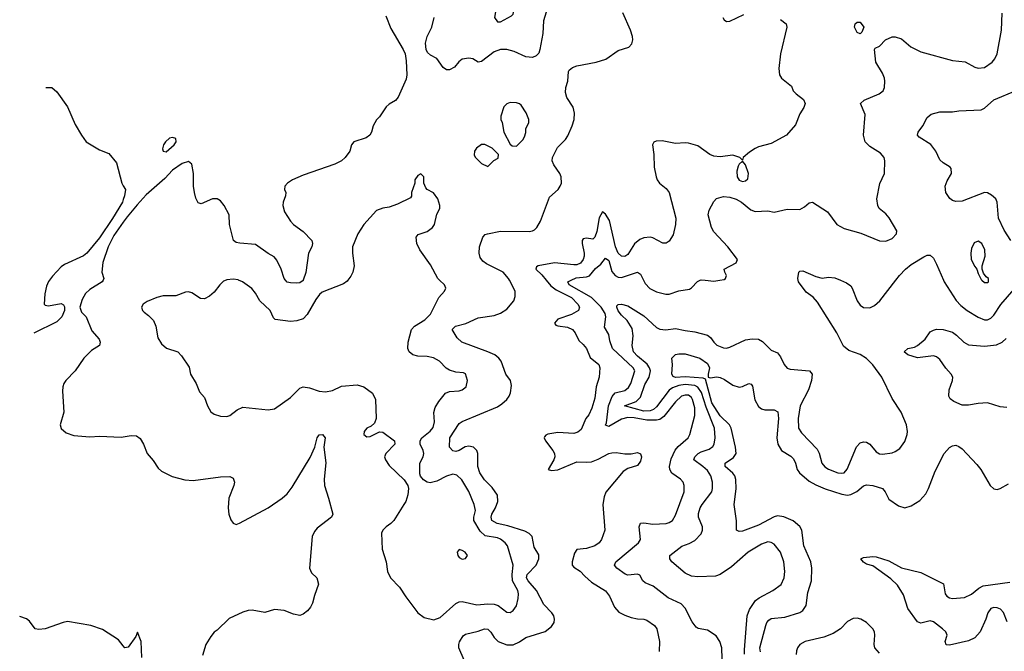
# Model space of a CAD drawing. Header units: inches. Extents: x 1682530 to 1839546, y 640742 to 791647.
# Tile 440 of 656: x 1689349 to 1695535, y 777668 to 781636. Entities that reach past the tile are written whole.
import ezdxf

# ---------------------------------------------------------------- set-up
doc = ezdxf.new("R2010")
doc.units = ezdxf.units.IN
doc.header["$MEASUREMENT"] = 0
for name, color, linetype in [('B6787', 7, 'Continuous'), ('B6788', 7, 'Continuous'), ('B6797', 7, 'Continuous'), ('B6798', 7, 'Continuous')]:
    doc.layers.add(name, color=color, linetype=linetype)

msp = doc.modelspace()

# ---------------------------------------------------------------- linework, layer by layer
at = {"layer": 'B6787', "color": 5, "elevation": 920}
for points in [[(1689536.8, 780000), (1689530, 779990.7), (1689518.2, 779961.8), (1689507, 779913), (1689502, 779850), (1689510, 779843.5), (1689530, 779839.5), (1689610, 779853.4), (1689624.5, 779844.5), (1689631.5, 779831.5), (1689630.3, 779810), (1689614.1, 779770), (1689581.5, 779738.5), (1689437.1, 779666.2)], [(1689872.7, 780000), (1689868, 779990), (1689790, 779941), (1689763.2, 779916.8), (1689740.6, 779879.4), (1689726.4, 779830), (1689738.1, 779798.1), (1689766.7, 779770), (1689802.5, 779682.5), (1689848.5, 779630), (1689854.9, 779610), (1689850.3, 779590), (1689801, 779559), (1689752.4, 779510), (1689698.4, 779430), (1689639.5, 779370), (1689626.5, 779350), (1689620.3, 779330), (1689618, 779302), (1689625.8, 779170), (1689603.1, 779090), (1689610, 779067.3), (1689641.6, 779041.6), (1689690, 779024.4), (1689790, 779015.6), (1689850, 779019.3), (1689986.7, 779013.3), (1690000, 779015.7)], [(1690000, 777701.9), (1689970, 777739.7), (1689870, 777806), (1689795.3, 777830), (1689650, 777854.5), (1689622.8, 777850), (1689510, 777808.5), (1689470, 777804), (1689446.6, 777810), (1689410, 777857), (1689392.1, 777872.1), (1689349, 777885.7)]]:
    msp.add_lwpolyline(points, dxfattribs=at)
at = {"layer": 'B6788', "color": 5, "elevation": 920}
for points in [[(1689514.1, 781211.3), (1689550, 781209.4), (1689582.7, 781182.7), (1689649.5, 781090), (1689698.5, 780978.5), (1689736.3, 780910), (1689766, 780870), (1689850, 780818.7), (1689910, 780796), (1689957.6, 780737.6), (1689990, 780608.7), (1690000, 780592)], [(1690000, 780507.6), (1689994, 780490), (1689932.4, 780387.6), (1689850, 780266.4), (1689770, 780170.4), (1689750, 780152.7), (1689630, 780097.3), (1689610, 780084), (1689554.9, 780025.1), (1689536.8, 780000)], [(1690000, 780364.2), (1689940.1, 780279.9), (1689904.7, 780210), (1689871.3, 780111.3), (1689864.9, 780050), (1689877.3, 780010), (1689872.7, 780000)]]:
    msp.add_lwpolyline(points, dxfattribs=at)
at = {"layer": 'B6797', "color": 5}
for points, elevation in [([(1690645.7, 780000), (1690630, 779992.8), (1690605.7, 779970), (1690570, 779923.6), (1690541.2, 779898.8), (1690510, 779881.6), (1690485.1, 779885.1), (1690430, 779920.5), (1690410, 779925.7), (1690390, 779923.5), (1690330, 779902.4), (1690250, 779902), (1690210, 779892), (1690150, 779866.6), (1690125.5, 779850), (1690114, 779830), (1690120.7, 779810), (1690130, 779798.8), (1690158.4, 779778.4), (1690190, 779746), (1690203.8, 779710), (1690216.7, 779636.7), (1690239, 779599), (1690271.9, 779571.9), (1690342.8, 779550), (1690365.1, 779525.1), (1690412.8, 779452.8), (1690421.7, 779410), (1690457.8, 779350), (1690478.3, 779298.3), (1690510, 779262.8), (1690528.9, 779210), (1690550, 779172.7), (1690570, 779157.1), (1690610, 779145.5), (1690650, 779143), (1690670, 779150.5), (1690714.9, 779185.1), (1690750, 779202.4), (1690910, 779184.9), (1690949.5, 779190.5), (1691050, 779263.7), (1691110, 779321.6), (1691130, 779330.4), (1691170, 779323.6), (1691230, 779302.2), (1691270, 779298), (1691314.2, 779305.8), (1691370, 779334.6), (1691470, 779343.1), (1691510.2, 779330.2), (1691565.5, 779290), (1691584.9, 779250), (1691589, 779130), (1691579, 779101), (1691557.6, 779082.4), (1691530, 779069.5), (1691512.7, 779050), (1691510.7, 779030), (1691530, 779015.5), (1691550, 779017.1), (1691610, 779047.7), (1691630, 779044.9), (1691704.7, 778990), (1691706.8, 778970), (1691648.7, 778910), (1691642, 778890), (1691646.4, 778870), (1691670, 778836), (1691765.5, 778745.5), (1691787.3, 778710), (1691790.8, 778690), (1691788, 778652), (1691774, 778610), (1691762, 778590), (1691699.5, 778490), (1691681.6, 778470), (1691650.6, 778450), (1691630.6, 778430), (1691622, 778410), (1691626.4, 778310), (1691652.4, 778230), (1691659.3, 778170), (1691678, 778130), (1691735.3, 778070), (1691774.6, 778010), (1691850, 777910.4), (1691890, 777880.3), (1691950, 777866.7), (1691990, 777879.5), (1692090, 777968.9), (1692110, 777978), (1692130, 777980.2), (1692220.9, 777960.9), (1692290, 777965.8), (1692330, 777963.8), (1692355.9, 777955.9), (1692410, 777913.7), (1692430, 777912.2), (1692450, 777924.9), (1692470, 777954), (1692480.3, 777999.7), (1692482, 778030), (1692478, 778050), (1692445.7, 778110), (1692442.1, 778150), (1692449.8, 778210), (1692413.5, 778330), (1692398.4, 778350), (1692370, 778372.5), (1692350, 778380.5), (1692274.3, 778394.3), (1692242.6, 778422.6), (1692201.6, 778490), (1692201.3, 778510), (1692211.8, 778551.8), (1692205, 778590), (1692170, 778672.8), (1692126, 778746), (1692095.5, 778775.5), (1692070, 778781.7), (1692030, 778768.7), (1691970, 778737.2), (1691927.2, 778727.2), (1691909.7, 778729.7), (1691885.3, 778745.3), (1691867.5, 778767.5), (1691862.9, 778782.9), (1691863, 778850), (1691883.1, 778890), (1691888.2, 778910), (1691884.2, 778930), (1691864.5, 778970), (1691865.1, 778990), (1691876, 779010), (1691928.2, 779051.8), (1691946.7, 779073.3), (1691954.7, 779110), (1691951.4, 779168.6), (1691960.1, 779199.9), (1691982.7, 779237.3), (1692024, 779290), (1692050, 779300.5), (1692110, 779303.8), (1692130, 779311.7), (1692153.5, 779330), (1692163.1, 779370), (1692150.6, 779410.6), (1692138.2, 779418.2), (1692090, 779422.2), (1692050, 779433.8), (1692028, 779448), (1691986.9, 779490), (1691949, 779511), (1691910, 779521.1), (1691850, 779522.9), (1691819.6, 779530), (1691796.2, 779550), (1691788.5, 779570), (1691790.6, 779610), (1691809.8, 779690.2), (1691829.6, 779710), (1691894.7, 779750), (1691930, 779786), (1691983.1, 779890), (1692018.4, 779930), (1692027.3, 779950), (1692018.4, 779970), (1691986, 780000)], 940), ([(1691411, 780000), (1691406.2, 779993.8), (1691383.8, 779976.2), (1691250, 779923.5), (1691233.4, 779910), (1691210, 779878), (1691156.1, 779783.9), (1691130, 779757.2), (1691090, 779744), (1691050, 779740.2), (1690953.4, 779753.4), (1690943.7, 779763.7), (1690923.2, 779810), (1690857.4, 779870), (1690830, 779918), (1690807, 779947), (1690749.3, 779990), (1690724.4, 780000)], 940), ([(1691130.8, 780000), (1691130, 779997.7), (1691110, 779984), (1691090, 779981.1), (1691050, 779982.2), (1691030, 779988), (1691019.9, 780000)], 920), ([(1692167.8, 777550), (1692109, 777690), (1692107.1, 777710), (1692111.6, 777728.4), (1692135.2, 777764.8), (1692150, 777774.9), (1692230, 777794.5), (1692270, 777809.2), (1692290, 777806.2), (1692310, 777787.8), (1692330, 777755.3), (1692354.9, 777730), (1692410, 777708.9), (1692450, 777709.5), (1692490, 777726.8), (1692530, 777754.7), (1692650, 777792.2), (1692690, 777823), (1692706.3, 777850), (1692709.6, 777870.4), (1692704.4, 777890), (1692692.4, 777910), (1692642.2, 777962.2), (1692596.1, 778050), (1692544.1, 778110), (1692533.2, 778130), (1692538, 778150), (1692594.9, 778210), (1692609.9, 778250), (1692610, 778275.1), (1692582, 778322), (1692568.3, 778388.3), (1692550, 778408.4), (1692522.8, 778422.8), (1692415.7, 778455.7), (1692348.2, 778470), (1692315.9, 778490), (1692310.6, 778510), (1692315.5, 778530), (1692337.4, 778570), (1692352.1, 778610), (1692350.5, 778650), (1692318, 778698), (1692270, 778746.2), (1692239.2, 778790), (1692227.5, 778830), (1692227.4, 778910), (1692221.7, 778930), (1692201.1, 778950), (1692170, 778957.4), (1692148.3, 778951.7), (1692110, 778928.9), (1692090, 778924.1), (1692070, 778926.6), (1692049.9, 778949.9), (1692051.3, 779010), (1692110, 779099.6), (1692130, 779111.8), (1692350, 779204.6), (1692377.9, 779222.1), (1692409.8, 779250), (1692423.5, 779270), (1692432, 779292), (1692438, 779338), (1692432.2, 779370), (1692403.5, 779410), (1692374.8, 779490), (1692359.8, 779510), (1692334, 779530), (1692290.5, 779550.5), (1692127.6, 779610), (1692097.3, 779637.3), (1692066.6, 779690), (1692087.6, 779710), (1692151.7, 779728.3), (1692230, 779762.2), (1692330, 779778.9), (1692370, 779793.2), (1692410, 779817.8), (1692454.6, 779870), (1692462.6, 779897.4), (1692462.3, 779930), (1692426.1, 780000)], 920), ([(1692656.7, 780000), (1692685.3, 779965.3), (1692720.1, 779940.1), (1692815.9, 779890), (1692856.1, 779850), (1692866.9, 779830), (1692859.6, 779810), (1692815, 779785), (1692730, 779754.1), (1692710, 779729.2), (1692718, 779718), (1692730, 779713.7), (1692790, 779704.1), (1692823.1, 779690), (1692838.5, 779670), (1692861, 779621), (1692890, 779595.1), (1692909.9, 779569.9), (1692933, 779513), (1692986.6, 779470), (1692993.1, 779450), (1692989.5, 779390), (1692971.8, 779330), (1692961.6, 779258.4), (1692944.3, 779195.7), (1692925.3, 779154.7), (1692906.3, 779130), (1692877.5, 779062.5), (1692855.3, 779044.7), (1692830, 779037.1), (1692730, 779042.7), (1692667.8, 779032.2), (1692654.5, 779025.5), (1692645.4, 779014.6), (1692643.2, 779010), (1692651.8, 778990), (1692699.2, 778930), (1692709.9, 778910), (1692710.4, 778890), (1692704.6, 778870), (1692669.7, 778810), (1692690, 778803.2), (1692730, 778807.8), (1692850, 778858.2), (1692910, 778855.4), (1692940.7, 778859.3), (1692984, 778876), (1693050, 778911), (1693070, 778915.4), (1693097.1, 778917.1), (1693150.7, 778909.3), (1693190.8, 778909.2), (1693230, 778917.2), (1693250, 778908), (1693256, 778890), (1693250, 778862), (1693230, 778836), (1693170, 778816.3), (1693141.4, 778798.6), (1693031.9, 778668.1), (1693021.1, 778638.9), (1693013.3, 778590), (1693024.7, 778430), (1693005.1, 778370), (1692989.7, 778350), (1692961.6, 778330), (1692910, 778314.3), (1692850, 778308.1), (1692835, 778285), (1692820.2, 778230), (1692819.3, 778210), (1692830, 778197.6), (1692870, 778172), (1692899.1, 778139.1), (1692941.8, 778101.8), (1693030, 778046.9), (1693054.3, 778014.3), (1693086.2, 777946.2), (1693114.3, 777914.3), (1693150, 777895), (1693190, 777880.7), (1693230, 777871.9), (1693270, 777869.7), (1693290, 777862.7), (1693338.3, 777830), (1693351.8, 777810), (1693368.6, 777730), (1693366.7, 777666.7)], 880), ([(1693765.6, 777550), (1693760.8, 777690), (1693748.9, 777728.9), (1693724.5, 777764.5), (1693670, 777800.5), (1693611.2, 777811.2), (1693599.4, 777819.4), (1693574.2, 777854.2), (1693530, 777938.7), (1693505.4, 777965.4), (1693424, 778004), (1693330, 778076.8), (1693278.2, 778098.2), (1693264.7, 778110), (1693245.7, 778145.7), (1693230, 778151.9), (1693170, 778146.6), (1693153, 778153), (1693099.7, 778190), (1693086, 778210), (1693093.7, 778230), (1693237.6, 778350), (1693248.8, 778370), (1693240.9, 778450), (1693250, 778474), (1693270, 778475.3), (1693326.5, 778466.5), (1693410, 778471.1), (1693430, 778476.5), (1693450, 778489), (1693470, 778522.4), (1693522.9, 778670), (1693524.8, 778710), (1693517.6, 778730), (1693501, 778750), (1693446.4, 778786.4), (1693433.6, 778810), (1693431.1, 778830), (1693442.4, 778877.6), (1693467.7, 778932.3), (1693485.4, 778954.6), (1693549.7, 779010), (1693559.8, 779030), (1693590.5, 779150), (1693590, 779197.2), (1693576.3, 779250), (1693570, 779263.1), (1693550, 779277), (1693530, 779277.7), (1693506.5, 779270), (1693470, 779236.4), (1693396.3, 779143.7), (1693370, 779124.5), (1693350, 779120.4), (1693290, 779120.8), (1693210, 779134.2), (1693170, 779136.1), (1693130, 779127.4), (1693050, 779080.9), (1693030, 779089.4), (1693036.1, 779103.9), (1693049.2, 779210), (1693071.4, 779268.6), (1693090, 779291.6), (1693150, 779307.5), (1693174.2, 779325.8), (1693187.9, 779350), (1693214, 779430), (1693203.9, 779450), (1693074, 779570), (1693057.7, 779617.7), (1693050, 779658), (1693023.6, 779703.6), (1693031.2, 779770), (1693027.3, 779790), (1693002.7, 779830), (1692941.3, 779890), (1692801.3, 779970), (1692793.2, 779990), (1692814.5, 780000)], 860), ([(1693903.4, 777650), (1693902, 777678), (1693919.8, 777890), (1693934.4, 777930), (1693972.9, 777987.1), (1693995.5, 778004.5), (1694080.5, 778050), (1694132.3, 778087.7), (1694152.5, 778130), (1694155.3, 778170), (1694149.8, 778229.8), (1694130, 778291.8), (1694090, 778340.4), (1694070, 778352), (1694050, 778355.1), (1694010, 778341.6), (1693926.7, 778290), (1693820.4, 778199.6), (1693750, 778149.7), (1693720.8, 778139.2), (1693610, 778135.1), (1693570, 778139.7), (1693530, 778158.9), (1693446, 778230), (1693433.7, 778250), (1693434, 778270), (1693510, 778329), (1693554.3, 778345.7), (1693590, 778365.2), (1693630, 778406.5), (1693639.3, 778430), (1693638.8, 778450), (1693614.6, 778510), (1693614.3, 778534.3), (1693625, 778570), (1693636.8, 778590), (1693697.2, 778670), (1693702.2, 778690), (1693702.2, 778730), (1693692, 778770), (1693670, 778804), (1693641.8, 778830), (1693585.1, 778870), (1693591.6, 778890), (1693611.6, 778910), (1693630, 778921.5), (1693681, 778939), (1693704.3, 778955.7), (1693712.2, 778970), (1693719.5, 779010), (1693715.2, 779070), (1693662.9, 779202.9), (1693633.6, 779293.6), (1693610, 779327.4), (1693590, 779337.7), (1693530, 779344.9), (1693490, 779338), (1693450, 779322.5), (1693430, 779308.4), (1693350, 779204.6), (1693331.7, 779188.3), (1693310, 779179.9), (1693270, 779177), (1693148.5, 779210), (1693221.6, 779238.4), (1693250, 779263.8), (1693276.4, 779343.6), (1693303.7, 779390), (1693311.8, 779430), (1693306.1, 779450), (1693292.3, 779472.3), (1693230, 779521.7), (1693205.9, 779550), (1693197.7, 779590), (1693204, 779650), (1693196.2, 779696.2), (1693166.6, 779746.6), (1693130, 779781), (1693110, 779807.2), (1693099.7, 779830), (1693101.3, 779838.7), (1693110, 779848), (1693130, 779848.7), (1693170, 779839.6), (1693270, 779774.8), (1693350, 779703.2), (1693370, 779691.3), (1693408.3, 779688.3), (1693470, 779696.3), (1693530, 779682.6), (1693590, 779675.2), (1693670, 779654.3), (1693690, 779639.3), (1693710.4, 779610), (1693730, 779592.2), (1693770, 779575.5), (1693790, 779573.4), (1693810, 779578), (1693910, 779625.5), (1693950, 779631.6), (1693990, 779628.8), (1694015.3, 779615.3), (1694070, 779560.5), (1694110, 779543), (1694130, 779519.1), (1694152.9, 779470), (1694170, 779446.7), (1694190, 779440.3), (1694311, 779430), (1694327.7, 779410), (1694324.6, 779370), (1694305.8, 779310), (1694253.2, 779210), (1694239, 779130), (1694241.5, 779070), (1694260, 779040), (1694358.9, 778938.9), (1694372.7, 778912.7), (1694389.6, 778849.6), (1694407.2, 778827.2), (1694430, 778813.1), (1694490, 778790.2), (1694510, 778786.3), (1694530, 778790.2), (1694548, 778812), (1694606.9, 778953.1), (1694630, 778977), (1694650, 778984.2), (1694670, 778982), (1694690, 778970.4), (1694730, 778921.3), (1694750, 778908.9), (1694770, 778906.3), (1694830, 778915.3), (1694850, 778922.4), (1694878.5, 778941.5), (1694910, 778986.8), (1694924.7, 779030), (1694926.3, 779050), (1694919.6, 779090), (1694887.6, 779170), (1694830, 779257), (1694765.1, 779390), (1694710, 779468.4), (1694670, 779507.4), (1694630, 779533.3), (1694557.7, 779557.7), (1694525.7, 779585.7), (1694483.1, 779670), (1694361.2, 779861.2), (1694333.9, 779893.9), (1694290, 779924), (1694242.4, 779990), (1694239.8, 780000)], 840), ([(1693268.2, 780000), (1693278.5, 779978.5), (1693307.8, 779947.8), (1693350, 779926.7), (1693408, 779912), (1693430, 779911.8), (1693490, 779932), (1693556.9, 779943.1), (1693570, 779950.7), (1693608.1, 779991.9), (1693624.1, 780000)], 860), ([(1693656.7, 780000), (1693710, 779994), (1693747.8, 780000)], 860), ([(1694506.1, 780000), (1694543.9, 779983.9), (1694570, 779963.8), (1694580.3, 779950), (1694610, 779870.6), (1694630, 779842), (1694650, 779827.6), (1694690, 779825.3), (1694720, 779840), (1694753.6, 779870), (1694853.3, 780000)], 840), ([(1695152.7, 780000), (1695157, 779990), (1695232.9, 779872.9), (1695261, 779841), (1695301.7, 779810), (1695370, 779767.9), (1695410, 779751.5), (1695430, 779751.5), (1695450, 779761.8), (1695470, 779780.2), (1695513.5, 779846.5), (1695596.1, 779943.9), (1695618.5, 779981.5), (1695623.9, 780000)], 840), ([(1695394.7, 780000), (1695410, 779984.7), (1695430, 779984.7), (1695435.3, 779990), (1695435.3, 780000)], 860), ([(1695550, 779200.6), (1695510, 779203.7), (1695430, 779229.7), (1695370, 779224.7), (1695310, 779213.5), (1695270, 779215.4), (1695217.5, 779237.5), (1695194.5, 779254.5), (1695187.6, 779270), (1695188.2, 779310), (1695209.6, 779370), (1695211.1, 779390), (1695202.2, 779410), (1695167.9, 779447.9), (1695130, 779501.5), (1695110, 779517.4), (1695090, 779523.5), (1694990, 779510.9), (1694929.5, 779530), (1694906, 779550), (1694929.2, 779570), (1694970, 779579), (1694990, 779590.3), (1695036.9, 779630), (1695070, 779674.4), (1695090, 779686.7), (1695110, 779691.6), (1695150, 779690.2), (1695210, 779672.2), (1695234.9, 779654.9), (1695280.3, 779610), (1695310, 779594.3), (1695410, 779586.1), (1695486.1, 779593.9), (1695521.6, 779610), (1695547.4, 779632.6)], 820), ([(1694003.9, 777663.9), (1693999.1, 777690), (1694036.8, 777830), (1694044, 777850), (1694055.4, 777864.6), (1694070, 777873.5), (1694157.1, 777882.9), (1694250, 777911.5), (1694270, 777925.3), (1694290, 777956.4), (1694301.5, 778038.5), (1694324.8, 778110), (1694325.5, 778190), (1694319.4, 778230), (1694276.5, 778330), (1694263.2, 778430), (1694250, 778452.5), (1694207.7, 778487.7), (1694150, 778513.4), (1694110, 778518.9), (1694090, 778513.1), (1693990, 778461.2), (1693890, 778423.1), (1693870, 778420.5), (1693852.7, 778430), (1693853, 778487), (1693838.8, 778590), (1693850.3, 778689.7), (1693847.8, 778747.8), (1693842, 778770), (1693830, 778786.8), (1693780.7, 778830), (1693782, 778850), (1693834.5, 778885.5), (1693849.9, 778910), (1693847.3, 778950), (1693818.7, 779070), (1693808.2, 779090), (1693750, 779148.3), (1693698, 779230), (1693658, 779378), (1693643.5, 779383.5), (1693530, 779393.4), (1693469.3, 779389.3), (1693454.9, 779394.9), (1693447.1, 779410), (1693450.8, 779470), (1693447.1, 779510), (1693470, 779532.5), (1693490, 779537.3), (1693530, 779536.8), (1693622.3, 779510), (1693670, 779475.5), (1693682.8, 779450), (1693674.2, 779410), (1693674.8, 779390), (1693686.7, 779386.7), (1693730, 779391.7), (1693750, 779388.1), (1693776.6, 779376.6), (1693830, 779340.2), (1693870, 779328.2), (1693890, 779332.3), (1693930, 779350.3), (1693945.5, 779345.5), (1693953.1, 779333.1), (1693967.1, 779247.1), (1693990, 779207), (1694010, 779191.8), (1694030, 779186), (1694090, 779184.9), (1694112.2, 779172.2), (1694116.9, 779130), (1694106.8, 779010), (1694111.6, 778970), (1694135.3, 778930), (1694193.1, 778893.1), (1694210, 778877.4), (1694223.2, 778850), (1694233.2, 778810), (1694248.2, 778790), (1694310, 778737.2), (1694350, 778713.6), (1694410, 778689), (1694514.8, 778654.8), (1694550, 778649.6), (1694570, 778652.3), (1694608.8, 778671.2), (1694650, 778707.2), (1694670, 778714.3), (1694709.8, 778710.2), (1694770.4, 778690), (1694787.4, 778670), (1694810, 778624.2), (1694870, 778581.1), (1694910, 778570.3), (1694950, 778581.3), (1695003.5, 778616.5), (1695042.2, 778657.8), (1695059.1, 778690), (1695100.6, 778799.4), (1695156.9, 778910), (1695190, 778948.7), (1695210, 778959.5), (1695230, 778962.6), (1695250, 778955.3), (1695270, 778940.3), (1695362, 778842), (1695387.1, 778810), (1695445.3, 778710), (1695470, 778688.5), (1695490, 778685.3), (1695510, 778690.3), (1695560.6, 778719.4)], 820), ([(1690000, 779015.7), (1690050, 779024.9), (1690082.8, 779022.8), (1690105.5, 779005.5), (1690126, 778970), (1690150.6, 778910), (1690187.1, 778867.1), (1690219.3, 778819.3), (1690240.5, 778800.5), (1690306.8, 778766.8), (1690385.9, 778745.9), (1690438, 778742), (1690610, 778764.9), (1690670, 778766.4), (1690690, 778756.3), (1690698, 778730), (1690695.3, 778710), (1690663.6, 778630), (1690658, 778570), (1690662.6, 778530), (1690674.9, 778494.9), (1690690, 778474), (1690710, 778465.5), (1690730, 778472.4), (1690910, 778569.3), (1690998.3, 778630), (1691030, 778658.3), (1691061, 778699), (1691173.9, 778886.1), (1691203.1, 778950), (1691217, 779010), (1691230, 779027.3), (1691250.8, 779030), (1691268, 779010), (1691258.9, 778950), (1691271.5, 778851.5), (1691262.4, 778750), (1691263.1, 778710), (1691290, 778631), (1691317, 778530), (1691308.2, 778510), (1691217.8, 778442.2), (1691200.2, 778419.8), (1691185.7, 778390), (1691170.4, 778190), (1691181.8, 778161.8), (1691216.3, 778130), (1691227.3, 778090), (1691200.9, 778019.1), (1691188, 777970), (1691175.3, 777944.7), (1691157.3, 777922.7), (1691130, 777901.2), (1691110, 777892.7), (1691070, 777900.7), (1691010, 777924.2), (1690950, 777931.5), (1690890, 777912.2), (1690810, 777926.3), (1690784.6, 777924.6), (1690750, 777913.9), (1690665.2, 777874.8), (1690590, 777800.7), (1690571.8, 777788.2), (1690550, 777761.2), (1690519.5, 777710), (1690498.3, 777641.7)], 920), ([(1695553.6, 777853.6), (1695530, 777912.4), (1695511.7, 777931.7), (1695490, 777941.9), (1695470, 777943.9), (1695450, 777936.4), (1695432.6, 777910), (1695420.1, 777870), (1695384.1, 777790), (1695350, 777752.4), (1695310, 777733.9), (1695190, 777707.4), (1695170, 777708.8), (1695162.6, 777730), (1695175.5, 777770), (1695167, 777790), (1695147.3, 777810), (1695090, 777854.2), (1695070, 777859.4), (1695010, 777845.3), (1694990, 777853.3), (1694930, 777936.5), (1694902.8, 778022.8), (1694863.7, 778083.7), (1694822.8, 778122.8), (1694710, 778205.2), (1694670, 778214.5), (1694650, 778227), (1694634, 778250), (1694650, 778257.1), (1694710, 778264.4), (1694730, 778262.4), (1694810, 778236.1), (1694890, 778192), (1695010, 778162.4), (1695152.5, 778092.5), (1695164.4, 778030), (1695174.5, 778014.5), (1695190, 778003.6), (1695210, 778000.3), (1695285.6, 778005.6), (1695330, 778026.3), (1695376.1, 778063.9), (1695401.5, 778078.5), (1695570, 778103.4)], 780), ([(1694750, 777657), (1694722.4, 777690), (1694716.9, 777710), (1694722.4, 777770), (1694719.6, 777790), (1694709.6, 777810), (1694669.5, 777850), (1694632.7, 777870), (1694610, 777876.9), (1694585.9, 777874.1), (1694550, 777855.8), (1694506.2, 777810), (1694460.1, 777779.9), (1694402.3, 777757.7), (1694284.2, 777730), (1694249.7, 777710.3), (1694235.3, 777690), (1694229, 777670), (1694227.6, 777647.6)], 820), ([(1690117, 777630), (1690111.8, 777730), (1690090, 777788), (1690078.8, 777761.2), (1690030, 777693.2), (1690010, 777689.3), (1690000, 777701.9)], 920)]:
    msp.add_lwpolyline(points, dxfattribs=dict(at, elevation=elevation))
at = {"layer": 'B6797', "color": 5, "elevation": 960}
msp.add_lwpolyline([(1692110, 778308), (1692098, 778290), (1692101, 778270), (1692110, 778258), (1692130, 778246), (1692150, 778252), (1692162, 778270), (1692148, 778290), (1692130, 778302)], close=True, dxfattribs=at)
at = {"layer": 'B6798', "color": 5}
for points, elevation in [([(1692430, 781798), (1692410, 781788), (1692370, 781748), (1692342.8, 781710), (1692331.3, 781650), (1692350, 781622), (1692370, 781622), (1692439.5, 781660.5), (1692449.3, 781670.7), (1692452.7, 781690), (1692449.2, 781710), (1692437.2, 781730), (1692433.2, 781750), (1692438, 781790)], 920), ([(1694630, 781548), (1694610, 781555.3), (1694593.2, 781590), (1694599, 781610), (1694610, 781621), (1694630, 781621), (1694653.4, 781590), (1694641, 781559)], 860), ([(1692430, 781115.3), (1692410, 781108), (1692391.1, 781088.9), (1692371.3, 781030), (1692371.3, 781010), (1692381, 780990), (1692391, 780930), (1692430, 780854), (1692443.6, 780843.6), (1692470, 780842), (1692510, 780882), (1692520.2, 780899.8), (1692528.4, 780928.4), (1692528.9, 780951.1), (1692548.7, 780990), (1692548.7, 781010), (1692532.1, 781052.1), (1692500.2, 781100.2), (1692490, 781108.7), (1692470, 781114)], 940), ([(1690310, 780896.3), (1690290, 780893), (1690266, 780870), (1690252.7, 780850), (1690246, 780826), (1690250.6, 780810.6), (1690270, 780805.7), (1690319.7, 780850), (1690332.7, 780870), (1690329, 780890)], 920), ([(1692250, 780852.7), (1692218.8, 780830), (1692206, 780810), (1692205.4, 780785.4), (1692212, 780770), (1692250, 780732), (1692290, 780714), (1692328.9, 780751.1), (1692354.6, 780765.4), (1692358, 780790), (1692318, 780830), (1692272.3, 780852.3)], 940), ([(1693890, 780748), (1693870, 780729), (1693863.7, 780716.3), (1693855.6, 780684.4), (1693856.5, 780650), (1693870, 780628), (1693890, 780620.7), (1693910, 780623.2), (1693922.8, 780637.2), (1693927.4, 780670), (1693910, 780724)], 880)]:
    msp.add_lwpolyline(points, close=True, dxfattribs=dict(at, elevation=elevation))
for points, elevation in [([(1692656.1, 781683.9), (1692639.3, 781630), (1692635.6, 781550), (1692617.3, 781450), (1692610, 781426), (1692594, 781410), (1692570, 781399.7), (1692530, 781402.4), (1692456.4, 781436.4), (1692408.9, 781448.9), (1692370, 781449), (1692330, 781435.3), (1692250, 781373.2), (1692230, 781369), (1692195.3, 781390), (1692170, 781395.1), (1692130, 781389), (1692107.9, 781372.1), (1692081, 781339), (1692050, 781321.2), (1692038.5, 781321.5), (1692030, 781322), (1692010, 781335.6), (1691970, 781393.6), (1691930, 781413.3), (1691911.6, 781430), (1691903.5, 781450), (1691899.3, 781490), (1691909.8, 781530), (1691938.7, 781590), (1691954, 781650)], 920), ([(1691650, 781660.7), (1691681, 781581), (1691758.9, 781450), (1691770, 781421), (1691777.8, 781377.8), (1691780.7, 781290), (1691776.5, 781263.5), (1691726.4, 781150), (1691711.1, 781128.9), (1691670, 781105.7), (1691651.5, 781088.5), (1691610, 781027), (1691590, 781007), (1691570.2, 780969.8), (1691560.2, 780930), (1691548.4, 780911.6), (1691524.9, 780895.1), (1691447.7, 780870), (1691433.4, 780850), (1691422.4, 780810), (1691392.9, 780770), (1691370.3, 780750), (1691330, 780727.9), (1691130, 780660.2), (1691063.7, 780630), (1691032, 780610), (1691015.8, 780590), (1691013, 780570), (1691020.5, 780550), (1691019.3, 780530), (1691003.8, 780490), (1691001.3, 780470), (1691012.4, 780430), (1691051.2, 780371.2), (1691070.2, 780350.2), (1691130, 780304.9), (1691184.4, 780250), (1691188.4, 780230), (1691183.8, 780210), (1691163.1, 780170), (1691147.4, 780047.4), (1691130.8, 780000)], 920), ([(1692426.1, 780000), (1692421, 780010), (1692385.6, 780050), (1692281.7, 780101.7), (1692258.8, 780118.8), (1692243.1, 780143.1), (1692235.5, 780170), (1692237.1, 780210), (1692259.5, 780270), (1692274.2, 780285.8), (1692288, 780292), (1692370, 780307.4), (1692550, 780305.7), (1692570.9, 780309.1), (1692583.4, 780316.6), (1692597.5, 780330), (1692620.2, 780370), (1692677.8, 780522.2), (1692731.2, 780570), (1692745.4, 780590), (1692752.8, 780610), (1692751.3, 780650), (1692743.5, 780670), (1692704.1, 780724.1), (1692694.8, 780750), (1692697.1, 780770), (1692727.3, 780832.7), (1692777.3, 780882.7), (1692792.8, 780907.2), (1692820.7, 780970), (1692833.1, 781010), (1692834.7, 781050), (1692827, 781087), (1692787.6, 781147.6), (1692778.1, 781178.1), (1692779.5, 781210), (1692792.2, 781250), (1692796.1, 781310), (1692801.3, 781318.7), (1692822.9, 781337.1), (1692850, 781347.1), (1692970.8, 781369.2), (1693030.9, 781389.1), (1693110, 781442), (1693175.9, 781464.1), (1693195.1, 781484.9), (1693200.7, 781510), (1693199.6, 781530), (1693187.3, 781570), (1693139.2, 781679.2)], 920), ([(1694130, 781638.7), (1694165.1, 781610), (1694169.6, 781590), (1694130, 781422), (1694118.3, 781330), (1694122.4, 781290), (1694134.5, 781270), (1694198, 781218), (1694209.3, 781190), (1694226.6, 781170), (1694274.3, 781134.3), (1694284.2, 781110), (1694274.6, 781085.4), (1694250, 781046), (1694223.6, 780976.4), (1694167, 780910), (1694070, 780857.6), (1693990, 780837.6), (1693970, 780828.2), (1693934.9, 780805.1), (1693895.3, 780770), (1693890, 780754), (1693874, 780770), (1693830, 780784.9), (1693750, 780773.8), (1693710, 780779), (1693686, 780790), (1693610, 780843.8), (1693550, 780860.9), (1693530, 780863.6), (1693470, 780858.7), (1693385.4, 780874.6), (1693347.4, 780872.6), (1693333.1, 780866.9), (1693324.7, 780850), (1693332.8, 780790), (1693335.4, 780710), (1693346.9, 780650), (1693354.7, 780630), (1693369.6, 780610), (1693410, 780575.4), (1693429.8, 780549.8), (1693471.1, 780390), (1693469.7, 780350), (1693454.7, 780285.3), (1693430, 780245.5), (1693410, 780233), (1693390, 780233), (1693326.2, 780266.2), (1693309.2, 780269.2), (1693270, 780265.4), (1693245.5, 780254.5), (1693211.3, 780228.7), (1693170, 780161.8), (1693150, 780147.8), (1693130, 780151), (1693110, 780168.6), (1693091.9, 780210), (1693055.2, 780375.2), (1693030, 780414), (1693010, 780428.7), (1692990, 780390.6), (1692974.7, 780305.3), (1692962, 780270), (1692950, 780258), (1692910, 780263.2), (1692890, 780259.3), (1692882.2, 780250), (1692882.4, 780230), (1692896.2, 780170), (1692895.6, 780150), (1692889.9, 780130), (1692872.5, 780107.5), (1692850, 780096.8), (1692830, 780095.2), (1692709, 780109), (1692606, 780090), (1692596.9, 780083.1), (1692591.1, 780070), (1692630, 780032.4), (1692656.7, 780000)], 880), ([(1693747.8, 780000), (1693775.6, 780004.4), (1693784, 780010), (1693789, 780030), (1693779.3, 780050), (1693776, 780070), (1693850.8, 780109.2), (1693858, 780130), (1693797.6, 780210), (1693710, 780303.5), (1693696.5, 780330), (1693674.3, 780410), (1693681.1, 780438.9), (1693710, 780494), (1693727.3, 780512.7), (1693770, 780525.3), (1693810, 780521.4), (1693850, 780509.3), (1693884.9, 780490), (1693942.1, 780442.1), (1693970, 780431.4), (1694050, 780434.9), (1694090, 780427.7), (1694170, 780445.5), (1694250, 780444.9), (1694280.1, 780459.9), (1694310, 780486.8), (1694330, 780490.5), (1694424, 780430), (1694483.8, 780350), (1694530, 780323.7), (1694634.4, 780294.4), (1694750, 780246.7), (1694790, 780244.4), (1694830, 780261.6), (1694857, 780290), (1694860.9, 780310), (1694811.2, 780391.2), (1694790, 780416), (1694749.3, 780450), (1694740.9, 780470), (1694734.5, 780510), (1694753.4, 780606.6), (1694782, 780670), (1694784.5, 780750), (1694780.9, 780770), (1694757.7, 780797.7), (1694690, 780839.6), (1694660.5, 780870), (1694651.5, 780910), (1694661.7, 781041.7), (1694631.5, 781110), (1694654.5, 781130), (1694749.4, 781170), (1694774, 781190), (1694782.4, 781210), (1694785.4, 781250), (1694782.2, 781270), (1694770, 781300.7), (1694728.2, 781370), (1694719, 781450), (1694723.2, 781456.8), (1694750, 781471), (1694789.2, 781510), (1694830, 781528.2), (1694850, 781528.4), (1694890, 781515.8), (1694946.9, 781466.9), (1695010, 781434), (1695210, 781381.1), (1695290, 781372), (1695350, 781338.4), (1695370, 781332.2), (1695410, 781337), (1695458.9, 781370), (1695475.6, 781390), (1695490, 781422), (1695517.8, 781570), (1695522.7, 781677.3)], 860), ([(1693767.7, 781650), (1693775.2, 781635.2), (1693790, 781624.2), (1693810, 781627.6), (1693898, 781670)], 880), ([(1695575.4, 780250), (1695533.9, 780313.9), (1695499, 780390), (1695491, 780491), (1695481.6, 780510), (1695454.8, 780534.8), (1695430, 780548.4), (1695410.8, 780550.8), (1695270, 780496), (1695230, 780494.7), (1695210, 780500.7), (1695192.7, 780512.7), (1695168.2, 780550), (1695164.2, 780590), (1695176.1, 780623.9), (1695203.7, 780670), (1695200.7, 780700.7), (1695196, 780710), (1695150, 780737.4), (1695130, 780756.9), (1695105.3, 780810), (1695072.9, 780852.9), (1694999.3, 780899.3), (1694989.8, 780910), (1694994, 780930), (1695023.1, 780970), (1695050, 781021.6), (1695076.1, 781043.9), (1695130, 781057.4), (1695210, 781057.8), (1695250, 781064.7), (1695389.8, 781070.2), (1695410, 781081.1), (1695470, 781132.6), (1695610, 781192.4)], 840), ([(1691019.9, 780000), (1691011.5, 780010), (1690991, 780070), (1690964.7, 780124.7), (1690947.2, 780147.2), (1690910, 780166.6), (1690830, 780225), (1690731.6, 780231.6), (1690710, 780236.4), (1690691.5, 780250), (1690666.2, 780350), (1690665.1, 780410), (1690633, 780470), (1690610, 780498.4), (1690590, 780511.5), (1690561, 780510), (1690490, 780479.7), (1690470, 780486), (1690454.9, 780514.9), (1690446.5, 780550), (1690441, 780590), (1690441, 780670), (1690430, 780729.3), (1690410, 780746.3), (1690370, 780733.8), (1690308.6, 780691.4), (1690260.4, 780639.6), (1690144.3, 780535.7), (1690086.2, 780473.8), (1690023.2, 780396.8), (1690000, 780364.2)], 920), ([(1691986, 780000), (1691975.1, 780010), (1691930, 780095.3), (1691864, 780190), (1691845.2, 780230), (1691839, 780270), (1691852.5, 780287.5), (1691910, 780306.7), (1691942.9, 780330), (1691955.1, 780350), (1691970, 780414), (1691988.9, 780451.1), (1691989, 780470), (1691975.3, 780510), (1691949.1, 780549.1), (1691909.1, 780569.1), (1691900.2, 780580.2), (1691888.7, 780610), (1691888, 780650), (1691870, 780668), (1691850, 780658), (1691832, 780630), (1691831.3, 780610), (1691811.3, 780550), (1691811.6, 780528.4), (1691803.6, 780516.4), (1691723.5, 780476.5), (1691670, 780458), (1691630, 780452), (1691590, 780438.4), (1691510.2, 780349.8), (1691474, 780290), (1691439.6, 780210), (1691439.6, 780170), (1691450.3, 780090), (1691442.3, 780050), (1691430, 780024.5), (1691411, 780000)], 940), ([(1690000, 780592), (1690013.2, 780570), (1690007.6, 780530), (1690000, 780507.6)], 920), ([(1695435.3, 780000), (1695435.3, 780010), (1695420.2, 780020.2), (1695404, 780044), (1695396, 780070), (1695397, 780090), (1695415.6, 780150), (1695412.2, 780190), (1695394.7, 780230), (1695370, 780245.6), (1695345.9, 780234.1), (1695330, 780199), (1695324.4, 780170), (1695327.9, 780130), (1695350, 780086), (1695362.8, 780070), (1695370, 780042), (1695390, 780004.7), (1695394.7, 780000)], 860), ([(1692814.5, 780000), (1692845.5, 780014.5), (1692910, 780021), (1692930, 780027), (1692966.5, 780073.5), (1693000, 780100), (1693030, 780137.4), (1693050, 780123.1), (1693070, 780053.4), (1693090, 780028.4), (1693110, 780018.6), (1693130, 780017.5), (1693230.2, 780050.2), (1693250, 780038), (1693268.2, 780000)], 860), ([(1694853.3, 780000), (1694876.3, 780030), (1694914.3, 780070), (1694950, 780097.8), (1695030, 780146.7), (1695050, 780156.4), (1695070, 780156.4), (1695090, 780138), (1695110, 780100.5), (1695152.7, 780000)], 840), ([(1694239.8, 780000), (1694237.2, 780010), (1694245.1, 780050), (1694250, 780056.3), (1694270, 780059.3), (1694350, 780023.6), (1694390, 780012.2), (1694430, 780018.4), (1694470, 780015.3), (1694506.1, 780000)], 840), ([(1690724.4, 780000), (1690721.3, 780001.3), (1690690, 780005.7), (1690650, 780002), (1690645.7, 780000)], 940), ([(1693624.1, 780000), (1693630, 780003), (1693656.7, 780000)], 860)]:
    msp.add_lwpolyline(points, dxfattribs=dict(at, elevation=elevation))

doc.saveas('drawing.dxf')
